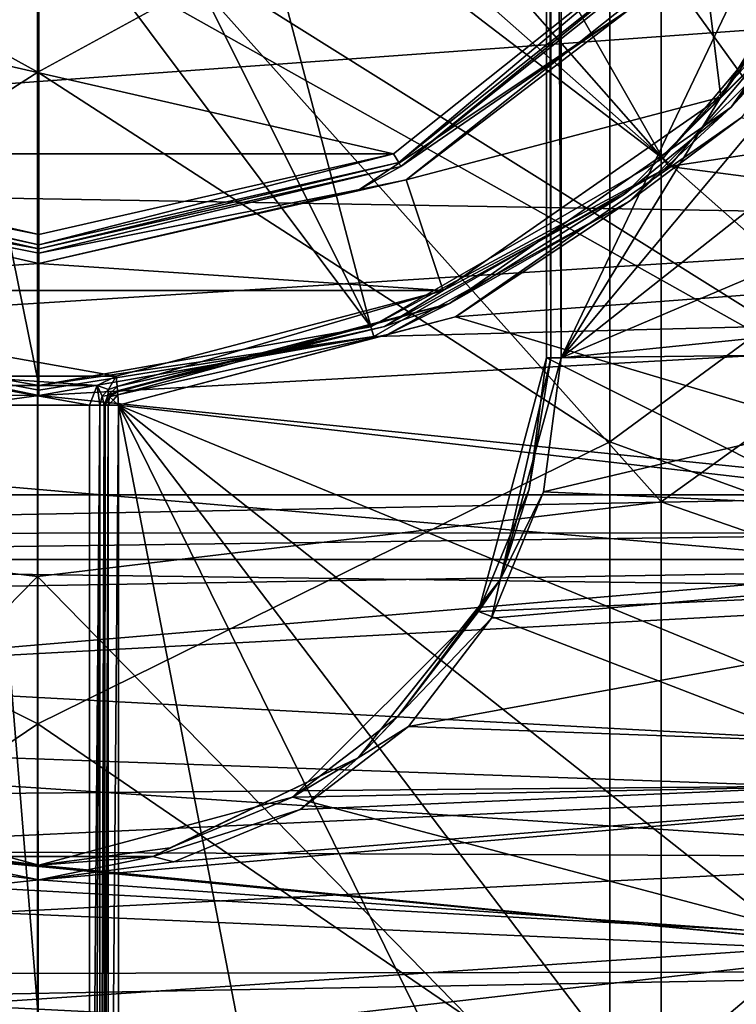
# Model space of a CAD drawing. Extents: x -252 to 252, y -10 to 1339.
# Tile 568 of 656: x -110.13 to -105.19, y 1246.54 to 1253.33. Entities that reach past the tile are written whole.
import ezdxf

# ---------------------------------------------------------------- set-up
doc = ezdxf.new("R2010")
doc.units = 0
doc.header["$LTSCALE"] = 52.148148
for name, color, linetype in [('172', 7, 'CONTINUOUS'), ('175', 7, 'CONTINUOUS'), ('1904', 7, 'CONTINUOUS'), ('1917', 7, 'CONTINUOUS'), ('1918', 7, 'CONTINUOUS'), ('2777', 7, 'CONTINUOUS'), ('2780', 7, 'CONTINUOUS'), ('2783', 7, 'CONTINUOUS'), ('3860', 7, 'CONTINUOUS'), ('3866', 7, 'CONTINUOUS'), ('3871', 7, 'CONTINUOUS'), ('3873', 7, 'CONTINUOUS'), ('3898', 7, 'CONTINUOUS'), ('3899', 7, 'CONTINUOUS'), ('570', 7, 'CONTINUOUS'), ('574', 7, 'CONTINUOUS'), ('589', 7, 'CONTINUOUS'), ('596', 7, 'CONTINUOUS'), ('597', 7, 'CONTINUOUS'), ('598', 7, 'CONTINUOUS'), ('600', 7, 'CONTINUOUS'), ('602', 7, 'CONTINUOUS'), ('642', 7, 'CONTINUOUS'), ('648', 7, 'CONTINUOUS'), ('655', 7, 'CONTINUOUS'), ('656', 7, 'CONTINUOUS'), ('657', 7, 'CONTINUOUS'), ('680', 7, 'CONTINUOUS'), ('681', 7, 'CONTINUOUS'), ('682', 7, 'CONTINUOUS'), ('751', 7, 'CONTINUOUS'), ('752', 7, 'CONTINUOUS'), ('753', 7, 'CONTINUOUS'), ('754', 7, 'CONTINUOUS')]:
    doc.layers.add(name, color=color, linetype=linetype)

msp = doc.modelspace()

# ---------------------------------------------------------------- linework, layer by layer
at = {"layer": '172', "color": 7, "linetype": 'CONTINUOUS'}
for points in [[(-101.537, 1257.4951, 16.524), (-105.7088, 1254.9942, 17.5665), (-101.537, 1253.0077, 16.3183), (-101.537, 1257.4951, 16.524)], [(-114.3079, 1250.0124, 17.0653), (-110.0084, 1254.8203, 17.9291), (-114.3079, 1254.9971, 17.5637), (-114.3079, 1250.0124, 17.0653)], [(-105.7088, 1250.0069, 17.0674), (-105.7088, 1254.9942, 17.5665), (-110.0084, 1254.8203, 17.9291), (-105.7088, 1250.0069, 17.0674)], [(-105.7088, 1254.9942, 17.5665), (-105.7088, 1250.0069, 17.0674), (-101.537, 1253.0077, 16.3183), (-105.7088, 1254.9942, 17.5665)], [(-110.0084, 1249.491, 17.3627), (-110.0084, 1254.8203, 17.9291), (-114.3079, 1250.0124, 17.0653), (-110.0084, 1249.491, 17.3627)], [(-110.0084, 1249.491, 17.3627), (-105.7088, 1250.0069, 17.0674), (-110.0084, 1254.8203, 17.9291), (-110.0084, 1249.491, 17.3627)], [(-101.537, 1253.0077, 16.3183), (-105.7088, 1250.0069, 17.0674), (-101.537, 1248.5579, 15.704), (-101.537, 1253.0077, 16.3183)], [(-114.3079, 1245.1021, 16.0732), (-110.0084, 1249.491, 17.3627), (-114.3079, 1250.0124, 17.0653), (-114.3079, 1245.1021, 16.0732)], [(-105.7088, 1245.094, 16.0742), (-105.7088, 1250.0069, 17.0674), (-110.0084, 1249.491, 17.3627), (-105.7088, 1245.094, 16.0742)], [(-105.7088, 1250.0069, 17.0674), (-105.7088, 1245.094, 16.0742), (-101.537, 1248.5579, 15.704), (-105.7088, 1250.0069, 17.0674)], [(-110.0084, 1244.2514, 16.2363), (-110.0084, 1249.491, 17.3627), (-114.3079, 1245.1021, 16.0732), (-110.0084, 1244.2514, 16.2363)], [(-110.0084, 1244.2514, 16.2363), (-105.7088, 1245.094, 16.0742), (-110.0084, 1249.491, 17.3627), (-110.0084, 1244.2514, 16.2363)], [(-101.537, 1248.5579, 15.704), (-105.7088, 1245.094, 16.0742), (-101.5381, 1244.1289, 14.6713), (-101.537, 1248.5579, 15.704)]]:
    msp.add_3dface(points, dxfattribs=at)
at = {"layer": '175', "color": 7, "linetype": 'CONTINUOUS'}
for points in [[(-110.0075, 1257.5, 17), (-110.0075, 1252.9684, 16.7927), (-113.9518, 1255.1493, 16.6164), (-110.0075, 1257.5, 17)], [(-110.0075, 1257.5, 17), (-106.0631, 1255.1233, 16.6176), (-110.0075, 1252.9684, 16.7927), (-110.0075, 1257.5, 17)], [(-102.2257, 1253.2456, 15.5184), (-106.0631, 1255.1233, 16.6176), (-102.2257, 1257.4985, 15.7059), (-102.2257, 1253.2456, 15.5184)], [(-113.9518, 1255.1493, 16.6164), (-110.0075, 1252.9684, 16.7927), (-113.9518, 1250.4451, 16.1652), (-113.9518, 1255.1493, 16.6164)], [(-106.0631, 1255.1233, 16.6176), (-106.0631, 1250.4186, 16.1638), (-110.0075, 1252.9684, 16.7927), (-106.0631, 1255.1233, 16.6176)], [(-106.0631, 1250.4186, 16.1638), (-106.0631, 1255.1233, 16.6176), (-102.2257, 1253.2456, 15.5184), (-106.0631, 1250.4186, 16.1638)], [(-102.2257, 1249.0257, 14.9575), (-106.0631, 1250.4186, 16.1638), (-102.2257, 1253.2456, 15.5184), (-102.2257, 1249.0257, 14.9575)], [(-110.0075, 1252.9684, 16.7927), (-110.0075, 1248.4747, 16.1727), (-113.9518, 1250.4451, 16.1652), (-110.0075, 1252.9684, 16.7927)], [(-110.0075, 1252.9684, 16.7927), (-106.0631, 1250.4186, 16.1638), (-110.0075, 1248.4747, 16.1727), (-110.0075, 1252.9684, 16.7927)], [(-113.9518, 1250.4451, 16.1652), (-110.0075, 1248.4747, 16.1727), (-113.9518, 1245.8058, 15.2658), (-113.9518, 1250.4451, 16.1652)], [(-106.0631, 1250.4186, 16.1638), (-106.0631, 1245.7789, 15.2618), (-110.0075, 1248.4747, 16.1727), (-106.0631, 1250.4186, 16.1638)], [(-106.0631, 1245.7789, 15.2618), (-106.0631, 1250.4186, 16.1638), (-102.2257, 1249.0257, 14.9575), (-106.0631, 1245.7789, 15.2618)], [(-102.2253, 1244.8463, 14.0206), (-106.0631, 1245.7789, 15.2618), (-102.2257, 1249.0257, 14.9575), (-102.2253, 1244.8463, 14.0206)], [(-110.0075, 1248.4747, 16.1727), (-110.008, 1244.0571, 15.1452), (-113.9518, 1245.8058, 15.2658), (-110.0075, 1248.4747, 16.1727)], [(-110.008, 1244.0571, 15.1452), (-110.0075, 1248.4747, 16.1727), (-110, 1244.0573, 15.1453), (-110.008, 1244.0571, 15.1452)], [(-110.0075, 1248.4747, 16.1727), (-106.0631, 1245.7789, 15.2618), (-110, 1244.0573, 15.1453), (-110.0075, 1248.4747, 16.1727)]]:
    msp.add_3dface(points, dxfattribs=at)
at = {"layer": '1904', "color": 7, "linetype": 'CONTINUOUS'}
for points in [[(-106.4, 1251, -64.5), (-100.2346, 1263.9247, -64.5), (-106.4, 1264, -64.5), (-106.4, 1251, -64.5)], [(-99.7425, 1261.8805, -64.5), (-100.2346, 1263.9247, -64.5), (-106.4, 1251, -64.5), (-99.7425, 1261.8805, -64.5)], [(-99.3798, 1259.4086, -64.5), (-99.7425, 1261.8805, -64.5), (-106.4, 1251, -64.5), (-99.3798, 1259.4086, -64.5)], [(-99.2507, 1256.6441, -64.5), (-99.3798, 1259.4086, -64.5), (-106.4, 1251, -64.5), (-99.2507, 1256.6441, -64.5)], [(-99.3909, 1253.9802, -64.5), (-99.2507, 1256.6441, -64.5), (-106.4, 1251, -64.5), (-99.3909, 1253.9802, -64.5)], [(-99.7312, 1251.6772, -64.5), (-99.3909, 1253.9802, -64.5), (-106.4, 1251, -64.5), (-99.7312, 1251.6772, -64.5)], [(-99.7312, 1251.6772, -64.5), (-106.4, 1251, -64.5), (-106.5212, 1250.0743, -64.5), (-99.7312, 1251.6772, -64.5)], [(-100.1749, 1249.7864, -64.5), (-99.7312, 1251.6772, -64.5), (-106.5212, 1250.0743, -64.5), (-100.1749, 1249.7864, -64.5)], [(-106.8803, 1249.2037, -64.5), (-100.1749, 1249.7864, -64.5), (-106.5212, 1250.0743, -64.5), (-106.8803, 1249.2037, -64.5)], [(-107.4524, 1248.4567, -64.5), (-100.1749, 1249.7864, -64.5), (-106.8803, 1249.2037, -64.5), (-107.4524, 1248.4567, -64.5)], [(-100.6752, 1248.21, -64.5), (-100.1749, 1249.7864, -64.5), (-107.4524, 1248.4567, -64.5), (-100.6752, 1248.21, -64.5)], [(-108.1988, 1247.8832, -64.5), (-100.6752, 1248.21, -64.5), (-107.4524, 1248.4567, -64.5), (-108.1988, 1247.8832, -64.5)], [(-110.0001, 1247.4, -64.5), (-100.6752, 1248.21, -64.5), (-109.068, 1247.5228, -64.5), (-110.0001, 1247.4, -64.5)], [(-101.2499, 1246.7752, -64.5), (-100.6752, 1248.21, -64.5), (-110.0001, 1247.4, -64.5), (-101.2499, 1246.7752, -64.5)], [(-109.068, 1247.5228, -64.5), (-100.6752, 1248.21, -64.5), (-108.1988, 1247.8832, -64.5), (-109.068, 1247.5228, -64.5)], [(-110.9322, 1247.5229, -64.5), (-118.6059, 1246.4587, -64.5), (-110.0001, 1247.4, -64.5), (-110.9322, 1247.5229, -64.5)], [(-118.6059, 1246.4587, -64.5), (-101.2499, 1246.7752, -64.5), (-110.0001, 1247.4, -64.5), (-118.6059, 1246.4587, -64.5)], [(-101.9178, 1245.4226, -64.5), (-101.2499, 1246.7752, -64.5), (-118.6059, 1246.4587, -64.5), (-101.9178, 1245.4226, -64.5)]]:
    msp.add_3dface(points, dxfattribs=at)
at = {"layer": '1917', "color": 7, "linetype": 'CONTINUOUS'}
for points in [[(-106.5, 1264, -64.6), (-106.5, 1264, -68.3), (-106.5, 1251, -68.3), (-106.5, 1264, -64.6)], [(-106.5, 1251, -64.6), (-106.5, 1264, -64.6), (-106.5, 1251, -68.3), (-106.5, 1251, -64.6)]]:
    msp.add_3dface(points, dxfattribs=at)
at = {"layer": '1918', "color": 7, "linetype": 'CONTINUOUS'}
for points in [[(-106.5, 1251, -64.6), (-106.5, 1251, -68.3), (-106.9688, 1249.2505, -68.3), (-106.5, 1251, -64.6)], [(-106.6193, 1250.0941, -64.6), (-106.5, 1251, -64.6), (-106.9688, 1249.2505, -68.3), (-106.6193, 1250.0941, -64.6)], [(-106.9689, 1249.25, -64.6), (-106.6193, 1250.0941, -64.6), (-106.9688, 1249.2505, -68.3), (-106.9689, 1249.25, -64.6)], [(-108.2505, 1247.9688, -68.3), (-106.9689, 1249.25, -64.6), (-106.9688, 1249.2505, -68.3), (-108.2505, 1247.9688, -68.3)], [(-107.5251, 1248.5251, -64.6), (-106.9689, 1249.25, -64.6), (-108.2505, 1247.9688, -68.3), (-107.5251, 1248.5251, -64.6)], [(-108.25, 1247.9689, -64.6), (-107.5251, 1248.5251, -64.6), (-108.2505, 1247.9688, -68.3), (-108.25, 1247.9689, -64.6)], [(-110.9059, 1247.6193, -64.6), (-110, 1247.5, -64.6), (-111.7495, 1247.9688, -68.3), (-110.9059, 1247.6193, -64.6)], [(-111.7495, 1247.9688, -68.3), (-110, 1247.5, -64.6), (-110, 1247.5, -68.3), (-111.7495, 1247.9688, -68.3)], [(-109.0941, 1247.6193, -64.6), (-108.25, 1247.9689, -64.6), (-110, 1247.5, -68.3), (-109.0941, 1247.6193, -64.6)], [(-110, 1247.5, -68.3), (-108.25, 1247.9689, -64.6), (-108.2505, 1247.9688, -68.3), (-110, 1247.5, -68.3)], [(-110, 1247.5, -64.6), (-109.0941, 1247.6193, -64.6), (-110, 1247.5, -68.3), (-110, 1247.5, -64.6)]]:
    msp.add_3dface(points, dxfattribs=at)
at = {"layer": '2777', "color": 7, "linetype": 'CONTINUOUS'}
for points in [[(-106.5, 1264, -64.6), (-106.4707, 1251, -64.5293), (-106.4707, 1264, -64.5293), (-106.5, 1264, -64.6)], [(-106.5, 1264, -64.6), (-106.5, 1251, -64.6), (-106.4707, 1251, -64.5293), (-106.5, 1264, -64.6)], [(-106.4707, 1251, -64.5293), (-106.4, 1251, -64.5), (-106.4707, 1264, -64.5293), (-106.4707, 1251, -64.5293)], [(-106.4, 1251, -64.5), (-106.4, 1264, -64.5), (-106.4707, 1264, -64.5293), (-106.4, 1251, -64.5)]]:
    msp.add_3dface(points, dxfattribs=at)
at = {"layer": '2780', "color": 7, "linetype": 'CONTINUOUS'}
for points in [[(-106.5212, 1250.0743, -64.5), (-106.4, 1251, -64.5), (-106.8202, 1249.4687, -64.5293), (-106.5212, 1250.0743, -64.5)], [(-106.6193, 1250.0941, -64.6), (-106.8202, 1249.4687, -64.5293), (-106.4707, 1251, -64.5293), (-106.6193, 1250.0941, -64.6)], [(-106.8202, 1249.4687, -64.5293), (-106.4, 1251, -64.5), (-106.4707, 1251, -64.5293), (-106.8202, 1249.4687, -64.5293)], [(-106.5, 1251, -64.6), (-106.6193, 1250.0941, -64.6), (-106.4707, 1251, -64.5293), (-106.5, 1251, -64.6)], [(-106.6193, 1250.0941, -64.6), (-106.9689, 1249.25, -64.6), (-106.8202, 1249.4687, -64.5293), (-106.6193, 1250.0941, -64.6)], [(-106.8803, 1249.2037, -64.5), (-106.5212, 1250.0743, -64.5), (-106.8202, 1249.4687, -64.5293), (-106.8803, 1249.2037, -64.5)], [(-107.7995, 1248.2407, -64.5293), (-106.8803, 1249.2037, -64.5), (-106.8202, 1249.4687, -64.5293), (-107.7995, 1248.2407, -64.5293)], [(-107.5251, 1248.5251, -64.6), (-107.7995, 1248.2407, -64.5293), (-106.8202, 1249.4687, -64.5293), (-107.5251, 1248.5251, -64.6)], [(-106.9689, 1249.25, -64.6), (-107.5251, 1248.5251, -64.6), (-106.8202, 1249.4687, -64.5293), (-106.9689, 1249.25, -64.6)], [(-107.4524, 1248.4567, -64.5), (-106.8803, 1249.2037, -64.5), (-107.7995, 1248.2407, -64.5293), (-107.4524, 1248.4567, -64.5)], [(-107.5251, 1248.5251, -64.6), (-108.25, 1247.9689, -64.6), (-107.7995, 1248.2407, -64.5293), (-107.5251, 1248.5251, -64.6)], [(-108.1988, 1247.8832, -64.5), (-107.4524, 1248.4567, -64.5), (-107.7995, 1248.2407, -64.5293), (-108.1988, 1247.8832, -64.5)], [(-109.2147, 1247.5592, -64.5293), (-108.1988, 1247.8832, -64.5), (-107.7995, 1248.2407, -64.5293), (-109.2147, 1247.5592, -64.5293)], [(-109.0941, 1247.6193, -64.6), (-109.2147, 1247.5592, -64.5293), (-107.7995, 1248.2407, -64.5293), (-109.0941, 1247.6193, -64.6)], [(-108.25, 1247.9689, -64.6), (-109.0941, 1247.6193, -64.6), (-107.7995, 1248.2407, -64.5293), (-108.25, 1247.9689, -64.6)], [(-109.068, 1247.5228, -64.5), (-108.1988, 1247.8832, -64.5), (-109.2147, 1247.5592, -64.5293), (-109.068, 1247.5228, -64.5)], [(-110, 1247.5, -64.6), (-110.9059, 1247.6193, -64.6), (-110.7853, 1247.5592, -64.5293), (-110, 1247.5, -64.6)], [(-109.0941, 1247.6193, -64.6), (-110, 1247.5, -64.6), (-109.2147, 1247.5592, -64.5293), (-109.0941, 1247.6193, -64.6)], [(-110.9322, 1247.5229, -64.5), (-110.0001, 1247.4, -64.5), (-110.7853, 1247.5592, -64.5293), (-110.9322, 1247.5229, -64.5)], [(-110, 1247.5, -64.6), (-110.7853, 1247.5592, -64.5293), (-109.2147, 1247.5592, -64.5293), (-110, 1247.5, -64.6)], [(-110.7853, 1247.5592, -64.5293), (-110.0001, 1247.4, -64.5), (-109.2147, 1247.5592, -64.5293), (-110.7853, 1247.5592, -64.5293)], [(-110.0001, 1247.4, -64.5), (-109.068, 1247.5228, -64.5), (-109.2147, 1247.5592, -64.5293), (-110.0001, 1247.4, -64.5)]]:
    msp.add_3dface(points, dxfattribs=at)
at = {"layer": '2783', "color": 7, "linetype": 'CONTINUOUS'}
for points in [[(-106.5, 1251, -68.3), (-106.5, 1264, -68.3), (-102.8421, 1251.0399, -68.3), (-106.5, 1251, -68.3)], [(-102.8421, 1251.0399, -68.3), (-106.5, 1264, -68.3), (-102.4187, 1252.992, -68.3), (-102.8421, 1251.0399, -68.3)], [(-102.4187, 1252.992, -68.3), (-106.5, 1264, -68.3), (-102.1219, 1255.3588, -68.3), (-102.4187, 1252.992, -68.3)], [(-103.3391, 1249.4108, -68.3), (-106.5, 1251, -68.3), (-102.8421, 1251.0399, -68.3), (-103.3391, 1249.4108, -68.3)], [(-106.9688, 1249.2505, -68.3), (-106.5, 1251, -68.3), (-103.3391, 1249.4108, -68.3), (-106.9688, 1249.2505, -68.3)], [(-103.874, 1248.0574, -68.3), (-106.9688, 1249.2505, -68.3), (-103.3391, 1249.4108, -68.3), (-103.874, 1248.0574, -68.3)], [(-108.2505, 1247.9688, -68.3), (-106.9688, 1249.2505, -68.3), (-103.874, 1248.0574, -68.3), (-108.2505, 1247.9688, -68.3)], [(-111.7495, 1247.9688, -68.3), (-110, 1247.5, -68.3), (-116.1371, 1248.0825, -68.3), (-111.7495, 1247.9688, -68.3)], [(-116.1371, 1248.0825, -68.3), (-110, 1247.5, -68.3), (-104.4132, 1246.9529, -68.3), (-116.1371, 1248.0825, -68.3)], [(-115.1685, 1246.2281, -68.3), (-116.1371, 1248.0825, -68.3), (-104.4132, 1246.9529, -68.3), (-115.1685, 1246.2281, -68.3)], [(-104.4132, 1246.9529, -68.3), (-108.2505, 1247.9688, -68.3), (-103.874, 1248.0574, -68.3), (-104.4132, 1246.9529, -68.3)], [(-110, 1247.5, -68.3), (-108.2505, 1247.9688, -68.3), (-104.4132, 1246.9529, -68.3), (-110, 1247.5, -68.3)], [(-104.9376, 1246.0595, -68.3), (-115.1685, 1246.2281, -68.3), (-104.4132, 1246.9529, -68.3), (-104.9376, 1246.0595, -68.3)]]:
    msp.add_3dface(points, dxfattribs=at)
at = {"layer": '3860', "color": 7, "linetype": 'CONTINUOUS'}
for points in [[(-105.6558, 1252.3189, 13.5), (-98.0546, 1253.4674, 13.5), (-104.1453, 1254.118, 13.5), (-105.6558, 1252.3189, 13.5)], [(-98.4607, 1251.3828, 13.5), (-98.0546, 1253.4674, 13.5), (-105.6558, 1252.3189, 13.5), (-98.4607, 1251.3828, 13.5)], [(-107.6901, 1251.1454, 13.5), (-98.4607, 1251.3828, 13.5), (-105.6558, 1252.3189, 13.5), (-107.6901, 1251.1454, 13.5)], [(-98.9558, 1249.6128, 13.5), (-98.4607, 1251.3828, 13.5), (-110, 1250.7386, 13.5), (-98.9558, 1249.6128, 13.5)], [(-110, 1250.7386, 13.5), (-98.4607, 1251.3828, 13.5), (-107.6901, 1251.1454, 13.5), (-110, 1250.7386, 13.5)], [(-121.3828, 1250.7631, 13.5), (-110, 1250.7386, 13.5), (-112.3098, 1251.1454, 13.5), (-121.3828, 1250.7631, 13.5)], [(-121.3828, 1250.7631, 13.5), (-120.922, 1249.2442, 13.5), (-110, 1250.7386, 13.5), (-121.3828, 1250.7631, 13.5)], [(-120.922, 1249.2442, 13.5), (-98.9558, 1249.6128, 13.5), (-110, 1250.7386, 13.5), (-120.922, 1249.2442, 13.5)], [(-98.9558, 1249.6128, 13.5), (-120.922, 1249.2442, 13.5), (-99.5072, 1248.0908, 13.5), (-98.9558, 1249.6128, 13.5)], [(-120.922, 1249.2442, 13.5), (-120.4162, 1247.9039, 13.5), (-99.5072, 1248.0908, 13.5), (-120.922, 1249.2442, 13.5)], [(-99.5072, 1248.0908, 13.5), (-120.4162, 1247.9039, 13.5), (-100.095, 1246.7707, 13.5), (-99.5072, 1248.0908, 13.5)], [(-120.4162, 1247.9039, 13.5), (-119.8886, 1246.7371, 13.5), (-100.095, 1246.7707, 13.5), (-120.4162, 1247.9039, 13.5)], [(-119.8886, 1246.7371, 13.5), (-118.8269, 1244.8539, 13.5), (-100.095, 1246.7707, 13.5), (-119.8886, 1246.7371, 13.5)], [(-100.095, 1246.7707, 13.5), (-118.8269, 1244.8539, 13.5), (-101.2829, 1244.6858, 13.5), (-100.095, 1246.7707, 13.5)]]:
    msp.add_3dface(points, dxfattribs=at)
at = {"layer": '3866', "color": 7, "linetype": 'CONTINUOUS'}
for points in [[(-119.0258, 1252.2524, 8), (-119.3635, 1253.9269, 8), (-100.6946, 1253.5797, 8), (-119.0258, 1252.2524, 8)], [(-101.0526, 1251.9426, 8), (-119.0258, 1252.2524, 8), (-100.6946, 1253.5797, 8), (-101.0526, 1251.9426, 8)], [(-118.623, 1250.8321, 8), (-119.0258, 1252.2524, 8), (-101.0526, 1251.9426, 8), (-118.623, 1250.8321, 8)], [(-101.9096, 1249.3977, 8), (-118.623, 1250.8321, 8), (-101.0526, 1251.9426, 8), (-101.9096, 1249.3977, 8)], [(-118.1789, 1249.6121, 8), (-118.623, 1250.8321, 8), (-101.9096, 1249.3977, 8), (-118.1789, 1249.6121, 8)], [(-117.7033, 1248.5444, 8), (-118.1789, 1249.6121, 8), (-101.9096, 1249.3977, 8), (-117.7033, 1248.5444, 8)], [(-102.8239, 1247.5552, 8), (-117.7033, 1248.5444, 8), (-101.9096, 1249.3977, 8), (-102.8239, 1247.5552, 8)], [(-117.2144, 1247.6215, 8), (-117.7033, 1248.5444, 8), (-102.8239, 1247.5552, 8), (-117.2144, 1247.6215, 8)], [(-116.736, 1246.8469, 8), (-117.2144, 1247.6215, 8), (-102.8239, 1247.5552, 8), (-116.736, 1246.8469, 8)], [(-103.7299, 1246.1889, 8), (-116.736, 1246.8469, 8), (-102.8239, 1247.5552, 8), (-103.7299, 1246.1889, 8)], [(-116.2851, 1246.2089, 8), (-116.736, 1246.8469, 8), (-103.7299, 1246.1889, 8), (-116.2851, 1246.2089, 8)]]:
    msp.add_3dface(points, dxfattribs=at)
at = {"layer": '3871', "color": 7, "linetype": 'CONTINUOUS'}
for points in [[(-107.9866, 1254.9752, 10.0093), (-105.6993, 1252.3746, 13.4707), (-107.4752, 1255.4866, 10.0093), (-107.9866, 1254.9752, 10.0093)], [(-105.6993, 1252.3746, 13.4707), (-104.2057, 1254.1546, 13.4707), (-107.4752, 1255.4866, 10.0093), (-105.6993, 1252.3746, 13.4707)], [(-108.5989, 1254.5905, 10.0093), (-105.6993, 1252.3746, 13.4707), (-107.9866, 1254.9752, 10.0093), (-108.5989, 1254.5905, 10.0093)], [(-109.2814, 1254.3517, 10.0093), (-107.7116, 1251.2128, 13.4707), (-108.5989, 1254.5905, 10.0093), (-109.2814, 1254.3517, 10.0093)], [(-107.7116, 1251.2128, 13.4707), (-105.6993, 1252.3746, 13.4707), (-108.5989, 1254.5905, 10.0093), (-107.7116, 1251.2128, 13.4707)], [(-110, 1254.2707, 10.0093), (-107.7116, 1251.2128, 13.4707), (-109.2814, 1254.3517, 10.0093), (-110, 1254.2707, 10.0093)], [(-110, 1250.8093, 13.4707), (-107.7116, 1251.2128, 13.4707), (-110, 1254.2707, 10.0093), (-110, 1250.8093, 13.4707)]]:
    msp.add_3dface(points, dxfattribs=at)
at = {"layer": '3873', "color": 7, "linetype": 'CONTINUOUS'}
for points in [[(-112.2884, 1251.2128, 13.4707), (-110, 1250.8093, 13.4707), (-110.7186, 1254.3517, 10.0093), (-112.2884, 1251.2128, 13.4707)], [(-110, 1250.8093, 13.4707), (-110, 1254.2707, 10.0093), (-110.7186, 1254.3517, 10.0093), (-110, 1250.8093, 13.4707)]]:
    msp.add_3dface(points, dxfattribs=at)
at = {"layer": '3898', "color": 7, "linetype": 'CONTINUOUS'}
for points in [[(-104.1453, 1254.118, 13.5), (-104.2057, 1254.1546, 13.4707), (-105.6993, 1252.3746, 13.4707), (-104.1453, 1254.118, 13.5)], [(-105.6558, 1252.3189, 13.5), (-104.1453, 1254.118, 13.5), (-105.6993, 1252.3746, 13.4707), (-105.6558, 1252.3189, 13.5)], [(-105.6558, 1252.3189, 13.5), (-105.6993, 1252.3746, 13.4707), (-107.7116, 1251.2128, 13.4707), (-105.6558, 1252.3189, 13.5)], [(-107.6901, 1251.1454, 13.5), (-105.6558, 1252.3189, 13.5), (-107.7116, 1251.2128, 13.4707), (-107.6901, 1251.1454, 13.5)], [(-107.6901, 1251.1454, 13.5), (-107.7116, 1251.2128, 13.4707), (-110, 1250.8093, 13.4707), (-107.6901, 1251.1454, 13.5)], [(-110, 1250.7386, 13.5), (-107.6901, 1251.1454, 13.5), (-110, 1250.7768, 13.4924), (-110, 1250.7386, 13.5)], [(-107.6901, 1251.1454, 13.5), (-110, 1250.8093, 13.4707), (-110, 1250.7768, 13.4924), (-107.6901, 1251.1454, 13.5)]]:
    msp.add_3dface(points, dxfattribs=at)
at = {"layer": '3899', "color": 7, "linetype": 'CONTINUOUS'}
for points in [[(-112.3098, 1251.1454, 13.5), (-110, 1250.7386, 13.5), (-112.2884, 1251.2128, 13.4707), (-112.3098, 1251.1454, 13.5)], [(-110, 1250.8093, 13.4707), (-112.2884, 1251.2128, 13.4707), (-110, 1250.7768, 13.4924), (-110, 1250.8093, 13.4707)], [(-112.2884, 1251.2128, 13.4707), (-110, 1250.7386, 13.5), (-110, 1250.7768, 13.4924), (-112.2884, 1251.2128, 13.4707)]]:
    msp.add_3dface(points, dxfattribs=at)
at = {"layer": '570', "color": 7, "linetype": 'CONTINUOUS'}
for points in [[(-103.0674, 1250.0549, 0.5), (-103.0674, 1264.9451, 0.5), (-107.3163, 1259.0513, 0.5), (-103.0674, 1250.0549, 0.5)], [(-106.9, 1257.4999, 0.5), (-103.0674, 1250.0549, 0.5), (-107.3163, 1259.0513, 0.5), (-106.9, 1257.4999, 0.5)], [(-107.3164, 1255.9485, 0.5), (-103.0674, 1250.0549, 0.5), (-106.9, 1257.4999, 0.5), (-107.3164, 1255.9485, 0.5)], [(-108.4541, 1254.8131, 0.5), (-103.0674, 1250.0549, 0.5), (-107.3164, 1255.9485, 0.5), (-108.4541, 1254.8131, 0.5)], [(-116.9326, 1250.0549, 0.5), (-103.0674, 1250.0549, 0.5), (-111.5461, 1254.8132, 0.5), (-116.9326, 1250.0549, 0.5)], [(-111.5461, 1254.8132, 0.5), (-103.0674, 1250.0549, 0.5), (-110, 1254.4, 0.5), (-111.5461, 1254.8132, 0.5)], [(-110, 1254.4, 0.5), (-103.0674, 1250.0549, 0.5), (-108.4541, 1254.8131, 0.5), (-110, 1254.4, 0.5)]]:
    msp.add_3dface(points, dxfattribs=at)
at = {"layer": '574', "color": 7, "linetype": 'CONTINUOUS'}
for points in [[(-112.4459, 1252.407, -11), (-114.4152, 1253.9749, -11), (-107.554, 1252.407, -11), (-112.4459, 1252.407, -11)], [(-107.554, 1252.407, -11), (-114.4152, 1253.9749, -11), (-105.5848, 1253.9749, -11), (-107.554, 1252.407, -11)], [(-105.1568, 1252.6558, -11), (-101.7896, 1251.6814, -11), (-107.1279, 1251.2812, -11), (-105.1568, 1252.6558, -11)], [(-110, 1251.85, -11), (-112.4459, 1252.407, -11), (-107.554, 1252.407, -11), (-110, 1251.85, -11)], [(-101.7896, 1251.6814, -11), (-102.3219, 1249.847, -11), (-107.1279, 1251.2812, -11), (-101.7896, 1251.6814, -11)], [(-107.1279, 1251.2812, -11), (-102.3219, 1249.847, -11), (-109.45, 1250.6721, -11), (-107.1279, 1251.2812, -11)], [(-106.0615, 1243.7797, -11), (-107.8863, 1242.5734, -11), (-109.45, 1250.6721, -11), (-106.0615, 1243.7797, -11)], [(-107.8863, 1242.5734, -11), (-109.45, 1242.1313, -11), (-109.45, 1250.6721, -11), (-107.8863, 1242.5734, -11)], [(-102.3219, 1249.847, -11), (-103.0456, 1248.0329, -11), (-109.45, 1250.6721, -11), (-102.3219, 1249.847, -11)], [(-103.0456, 1248.0329, -11), (-103.9619, 1246.327, -11), (-109.45, 1250.6721, -11), (-103.0456, 1248.0329, -11)], [(-103.9619, 1246.327, -11), (-105.0254, 1244.8508, -11), (-109.45, 1250.6721, -11), (-103.9619, 1246.327, -11)], [(-105.0254, 1244.8508, -11), (-106.0615, 1243.7797, -11), (-109.45, 1250.6721, -11), (-105.0254, 1244.8508, -11)]]:
    msp.add_3dface(points, dxfattribs=at)
at = {"layer": '589', "color": 7, "linetype": 'CONTINUOUS'}
for points in [[(-116.9326, 1249.6075, 0.2232), (-116.5351, 1248.4648, -1.8406), (-103.0674, 1249.6075, 0.2232), (-116.9326, 1249.6075, 0.2232)], [(-103.0674, 1249.6075, 0.2232), (-116.5351, 1248.4648, -1.8406), (-103.6487, 1248.0054, -2.5666), (-103.0674, 1249.6075, 0.2232)], [(-116.5351, 1248.4648, -1.8406), (-116.0979, 1247.4273, -3.4143), (-103.6487, 1248.0054, -2.5666), (-116.5351, 1248.4648, -1.8406)], [(-103.6487, 1248.0054, -2.5666), (-116.0979, 1247.4273, -3.4143), (-104.1563, 1246.9017, -4.1302), (-103.6487, 1248.0054, -2.5666)], [(-116.0979, 1247.4273, -3.4143), (-115.1213, 1245.6425, -5.6696), (-104.1563, 1246.9017, -4.1302), (-116.0979, 1247.4273, -3.4143)], [(-104.1563, 1246.9017, -4.1302), (-115.1213, 1245.6425, -5.6696), (-104.8786, 1245.6425, -5.6696), (-104.1563, 1246.9017, -4.1302)]]:
    msp.add_3dface(points, dxfattribs=at)
at = {"layer": '596', "color": 7, "linetype": 'CONTINUOUS'}
for points in [[(-103.9633, 1254.7106, -15), (-105.2982, 1252.7973, -15), (-105.4281, 1253.8506, -15), (-103.9633, 1254.7106, -15)], [(-105.4281, 1253.8506, -15), (-105.2982, 1252.7973, -15), (-107.4666, 1252.2271, -15), (-105.4281, 1253.8506, -15)], [(-105.2982, 1252.7973, -15), (-107.2118, 1251.4628, -15), (-107.4666, 1252.2271, -15), (-105.2982, 1252.7973, -15)], [(-110, 1251.65, -15), (-112.7882, 1251.4627, -15), (-112.5333, 1252.2271, -15), (-110, 1251.65, -15)], [(-107.4666, 1252.2271, -15), (-107.2118, 1251.4628, -15), (-110, 1251.65, -15), (-107.4666, 1252.2271, -15)], [(-107.2118, 1251.4628, -15), (-112.7882, 1251.4627, -15), (-110, 1251.65, -15), (-107.2118, 1251.4628, -15)], [(-109.4661, 1250.8715, -15), (-112.7882, 1251.4627, -15), (-107.2118, 1251.4628, -15), (-109.4661, 1250.8715, -15)], [(-110.5339, 1250.8715, -15), (-112.7882, 1251.4627, -15), (-109.4661, 1250.8715, -15), (-110.5339, 1250.8715, -15)], [(-109.5971, 1250.8076, -15), (-110.5339, 1250.8715, -15), (-109.4661, 1250.8715, -15), (-109.5971, 1250.8076, -15)], [(-110.4032, 1250.808, -15), (-110.5339, 1250.8715, -15), (-109.5971, 1250.8076, -15), (-110.4032, 1250.808, -15)], [(-109.65, 1250.6721, -15), (-110.4032, 1250.808, -15), (-109.5971, 1250.8076, -15), (-109.65, 1250.6721, -15)], [(-110.35, 1250.6721, -15), (-110.4032, 1250.808, -15), (-109.65, 1250.6721, -15), (-110.35, 1250.6721, -15)], [(-110.35, 1242.1126, -15), (-110.35, 1250.6721, -15), (-109.65, 1242.1126, -15), (-110.35, 1242.1126, -15)], [(-109.65, 1242.1126, -15), (-110.35, 1250.6721, -15), (-109.65, 1250.6721, -15), (-109.65, 1242.1126, -15)]]:
    msp.add_3dface(points, dxfattribs=at)
at = {"layer": '597', "color": 7, "linetype": 'CONTINUOUS'}
for points in [[(-105.5045, 1253.9149, -14.9), (-107.5052, 1252.3194, -14.9), (-105.5045, 1253.9149, -11.1), (-105.5045, 1253.9149, -14.9)], [(-105.5045, 1253.9149, -11.1), (-107.5052, 1252.3194, -14.9), (-107.5052, 1252.3194, -11.1), (-105.5045, 1253.9149, -11.1)], [(-107.5052, 1252.3194, -11.1), (-110, 1251.75, -14.9), (-110, 1251.75, -11.1), (-107.5052, 1252.3194, -11.1)], [(-107.5052, 1252.3194, -14.9), (-110, 1251.75, -14.9), (-107.5052, 1252.3194, -11.1), (-107.5052, 1252.3194, -14.9)]]:
    msp.add_3dface(points, dxfattribs=at)
at = {"layer": '598', "color": 7, "linetype": 'CONTINUOUS'}
for points in [[(-110, 1251.75, -11.1), (-110, 1251.75, -14.9), (-112.4948, 1252.3194, -14.9), (-110, 1251.75, -11.1)], [(-110, 1251.75, -11.1), (-112.4948, 1252.3194, -14.9), (-112.4948, 1252.3194, -11.1), (-110, 1251.75, -11.1)]]:
    msp.add_3dface(points, dxfattribs=at)
at = {"layer": '600', "color": 7, "linetype": 'CONTINUOUS'}
for points in [[(-105.227, 1252.727, -14.9), (-103.8726, 1254.6684, -14.9), (-105.227, 1252.727, -11.1), (-105.227, 1252.727, -14.9)], [(-105.227, 1252.727, -11.1), (-103.8726, 1254.6684, -14.9), (-103.8726, 1254.6684, -11.1), (-105.227, 1252.727, -11.1)], [(-107.1684, 1251.3726, -14.9), (-105.227, 1252.727, -14.9), (-107.1684, 1251.3726, -11.1), (-107.1684, 1251.3726, -14.9)], [(-107.1684, 1251.3726, -11.1), (-105.227, 1252.727, -14.9), (-105.227, 1252.727, -11.1), (-107.1684, 1251.3726, -11.1)], [(-109.458, 1250.7718, -11.1), (-107.1684, 1251.3726, -14.9), (-107.1684, 1251.3726, -11.1), (-109.458, 1250.7718, -11.1)], [(-109.458, 1250.7718, -14.9), (-107.1684, 1251.3726, -14.9), (-109.458, 1250.7718, -11.1), (-109.458, 1250.7718, -14.9)]]:
    msp.add_3dface(points, dxfattribs=at)
at = {"layer": '602', "color": 7, "linetype": 'CONTINUOUS'}
for points in [[(-103.0674, 1250.0549, 0.5), (-116.9326, 1249.7885, 0.4231), (-103.0674, 1249.7919, 0.4252), (-103.0674, 1250.0549, 0.5)], [(-103.0674, 1250.0549, 0.5), (-116.9326, 1250.0549, 0.5), (-116.9326, 1249.7885, 0.4231), (-103.0674, 1250.0549, 0.5)], [(-116.9326, 1249.7885, 0.4231), (-116.9326, 1249.6075, 0.2232), (-103.0674, 1249.7919, 0.4252), (-116.9326, 1249.7885, 0.4231)], [(-116.9326, 1249.6075, 0.2232), (-103.0674, 1249.6075, 0.2232), (-103.0674, 1249.7919, 0.4252), (-116.9326, 1249.6075, 0.2232)]]:
    msp.add_3dface(points, dxfattribs=at)
at = {"layer": '642', "color": 7, "linetype": 'CONTINUOUS'}
for points in [[(-109.55, 1250.6721, -11.1), (-109.55, 1242.1313, -11.1), (-109.55, 1250.6721, -14.9), (-109.55, 1250.6721, -11.1)], [(-109.55, 1242.1313, -11.1), (-109.55, 1242.1313, -14.9), (-109.55, 1250.6721, -14.9), (-109.55, 1242.1313, -11.1)]]:
    msp.add_3dface(points, dxfattribs=at)
at = {"layer": '648', "color": 7, "linetype": 'CONTINUOUS'}
for points in [[(-109.458, 1250.7718, -14.9), (-109.458, 1250.7718, -11.1), (-109.5235, 1250.7399, -11.1), (-109.458, 1250.7718, -14.9)], [(-109.5235, 1250.7399, -14.9), (-109.458, 1250.7718, -14.9), (-109.5235, 1250.7399, -11.1), (-109.5235, 1250.7399, -14.9)], [(-109.55, 1250.6721, -11.1), (-109.55, 1250.6721, -14.9), (-109.5235, 1250.7399, -14.9), (-109.55, 1250.6721, -11.1)], [(-109.55, 1250.6721, -11.1), (-109.5235, 1250.7399, -14.9), (-109.5235, 1250.7399, -11.1), (-109.55, 1250.6721, -11.1)]]:
    msp.add_3dface(points, dxfattribs=at)
at = {"layer": '655', "color": 7, "linetype": 'CONTINUOUS'}
for points in [[(-109.6175, 1242.1178, -14.9946), (-109.65, 1242.1126, -15), (-109.5793, 1250.6721, -14.9707), (-109.6175, 1242.1178, -14.9946)], [(-109.65, 1242.1126, -15), (-109.65, 1250.6721, -15), (-109.5793, 1250.6721, -14.9707), (-109.65, 1242.1126, -15)], [(-109.5764, 1242.1255, -14.9677), (-109.6175, 1242.1178, -14.9946), (-109.5793, 1250.6721, -14.9707), (-109.5764, 1242.1255, -14.9677)], [(-109.55, 1250.6721, -14.9), (-109.5764, 1242.1255, -14.9677), (-109.5793, 1250.6721, -14.9707), (-109.55, 1250.6721, -14.9)], [(-109.55, 1250.6721, -14.9), (-109.55, 1242.1313, -14.9), (-109.5764, 1242.1255, -14.9677), (-109.55, 1250.6721, -14.9)]]:
    msp.add_3dface(points, dxfattribs=at)
at = {"layer": '656', "color": 7, "linetype": 'CONTINUOUS'}
for points in [[(-109.5971, 1250.8076, -15), (-109.4661, 1250.8715, -15), (-109.5205, 1250.7805, -14.9707), (-109.5971, 1250.8076, -15)], [(-109.5205, 1250.7805, -14.9707), (-109.4661, 1250.8715, -15), (-109.4604, 1250.801, -14.9707), (-109.5205, 1250.7805, -14.9707)], [(-109.65, 1250.6721, -15), (-109.5971, 1250.8076, -15), (-109.5793, 1250.6721, -14.9707), (-109.65, 1250.6721, -15)], [(-109.5793, 1250.6721, -14.9707), (-109.5971, 1250.8076, -15), (-109.5637, 1250.7337, -14.9707), (-109.5793, 1250.6721, -14.9707)], [(-109.5637, 1250.7337, -14.9707), (-109.5971, 1250.8076, -15), (-109.5205, 1250.7805, -14.9707), (-109.5637, 1250.7337, -14.9707)], [(-109.5235, 1250.7399, -14.9), (-109.5637, 1250.7337, -14.9707), (-109.5205, 1250.7805, -14.9707), (-109.5235, 1250.7399, -14.9)], [(-109.458, 1250.7718, -14.9), (-109.5235, 1250.7399, -14.9), (-109.4604, 1250.801, -14.9707), (-109.458, 1250.7718, -14.9)], [(-109.5235, 1250.7399, -14.9), (-109.5205, 1250.7805, -14.9707), (-109.4604, 1250.801, -14.9707), (-109.5235, 1250.7399, -14.9)], [(-109.55, 1250.6721, -14.9), (-109.5793, 1250.6721, -14.9707), (-109.5637, 1250.7337, -14.9707), (-109.55, 1250.6721, -14.9)], [(-109.5235, 1250.7399, -14.9), (-109.55, 1250.6721, -14.9), (-109.5637, 1250.7337, -14.9707), (-109.5235, 1250.7399, -14.9)]]:
    msp.add_3dface(points, dxfattribs=at)
at = {"layer": '657', "color": 7, "linetype": 'CONTINUOUS'}
for points in [[(-105.2982, 1252.7973, -15), (-103.9633, 1254.7106, -15), (-104.627, 1253.4628, -14.9707), (-105.2982, 1252.7973, -15)], [(-103.8726, 1254.6684, -14.9), (-105.227, 1252.727, -14.9), (-104.627, 1253.4628, -14.9707), (-103.8726, 1254.6684, -14.9)], [(-105.227, 1252.727, -14.9), (-105.9628, 1252.127, -14.9707), (-104.627, 1253.4628, -14.9707), (-105.227, 1252.727, -14.9)], [(-105.9628, 1252.127, -14.9707), (-105.2982, 1252.7973, -15), (-104.627, 1253.4628, -14.9707), (-105.9628, 1252.127, -14.9707)], [(-107.2118, 1251.4628, -15), (-105.2982, 1252.7973, -15), (-105.9628, 1252.127, -14.9707), (-107.2118, 1251.4628, -15)], [(-105.227, 1252.727, -14.9), (-107.1684, 1251.3726, -14.9), (-105.9628, 1252.127, -14.9707), (-105.227, 1252.727, -14.9)], [(-107.1684, 1251.3726, -14.9), (-107.6175, 1251.2158, -14.9707), (-105.9628, 1252.127, -14.9707), (-107.1684, 1251.3726, -14.9)], [(-107.6175, 1251.2158, -14.9707), (-107.2118, 1251.4628, -15), (-105.9628, 1252.127, -14.9707), (-107.6175, 1251.2158, -14.9707)], [(-109.4661, 1250.8715, -15), (-107.2118, 1251.4628, -15), (-109.4604, 1250.801, -14.9707), (-109.4661, 1250.8715, -15)], [(-109.4604, 1250.801, -14.9707), (-107.2118, 1251.4628, -15), (-107.6175, 1251.2158, -14.9707), (-109.4604, 1250.801, -14.9707)], [(-107.1684, 1251.3726, -14.9), (-109.458, 1250.7718, -14.9), (-107.6175, 1251.2158, -14.9707), (-107.1684, 1251.3726, -14.9)], [(-109.458, 1250.7718, -14.9), (-109.4604, 1250.801, -14.9707), (-107.6175, 1251.2158, -14.9707), (-109.458, 1250.7718, -14.9)]]:
    msp.add_3dface(points, dxfattribs=at)
at = {"layer": '680', "color": 7, "linetype": 'CONTINUOUS'}
for points in [[(-109.5213, 1250.6721, -11.0299), (-109.55, 1242.1313, -11.1), (-109.5427, 1250.6721, -11.0626), (-109.5213, 1250.6721, -11.0299)], [(-109.5206, 1242.1313, -11.0292), (-109.55, 1242.1313, -11.1), (-109.5213, 1250.6721, -11.0299), (-109.5206, 1242.1313, -11.0292)], [(-109.55, 1242.1313, -11.1), (-109.55, 1250.6721, -11.1), (-109.5427, 1250.6721, -11.0626), (-109.55, 1242.1313, -11.1)], [(-109.45, 1250.6721, -11), (-109.5206, 1242.1313, -11.0292), (-109.5213, 1250.6721, -11.0299), (-109.45, 1250.6721, -11)], [(-109.45, 1250.6721, -11), (-109.45, 1242.1313, -11), (-109.5206, 1242.1313, -11.0292), (-109.45, 1250.6721, -11)]]:
    msp.add_3dface(points, dxfattribs=at)
at = {"layer": '681', "color": 7, "linetype": 'CONTINUOUS'}
for points in [[(-109.5235, 1250.7399, -11.1), (-109.458, 1250.7718, -11.1), (-109.4578, 1250.7644, -11.0624), (-109.5235, 1250.7399, -11.1)], [(-109.5136, 1250.7308, -11.05), (-109.5235, 1250.7399, -11.1), (-109.4578, 1250.7644, -11.0624), (-109.5136, 1250.7308, -11.05)], [(-109.4558, 1250.7428, -11.0295), (-109.5136, 1250.7308, -11.05), (-109.4578, 1250.7644, -11.0624), (-109.4558, 1250.7428, -11.0295)], [(-109.55, 1250.6721, -11.1), (-109.5235, 1250.7399, -11.1), (-109.5136, 1250.7308, -11.05), (-109.55, 1250.6721, -11.1)], [(-109.5427, 1250.6721, -11.0626), (-109.55, 1250.6721, -11.1), (-109.5136, 1250.7308, -11.05), (-109.5427, 1250.6721, -11.0626)], [(-109.5213, 1250.6721, -11.0299), (-109.5427, 1250.6721, -11.0626), (-109.5136, 1250.7308, -11.05), (-109.5213, 1250.6721, -11.0299)], [(-109.5213, 1250.6721, -11.0299), (-109.5136, 1250.7308, -11.05), (-109.4867, 1250.706, -11.0134), (-109.5213, 1250.6721, -11.0299)], [(-109.45, 1250.6721, -11), (-109.5213, 1250.6721, -11.0299), (-109.4867, 1250.706, -11.0134), (-109.45, 1250.6721, -11)], [(-109.4867, 1250.706, -11.0134), (-109.5136, 1250.7308, -11.05), (-109.4558, 1250.7428, -11.0295), (-109.4867, 1250.706, -11.0134)], [(-109.45, 1250.6721, -11), (-109.4867, 1250.706, -11.0134), (-109.4558, 1250.7428, -11.0295), (-109.45, 1250.6721, -11)]]:
    msp.add_3dface(points, dxfattribs=at)
at = {"layer": '682', "color": 7, "linetype": 'CONTINUOUS'}
for points in [[(-105.227, 1252.727, -11.1), (-103.8726, 1254.6684, -11.1), (-104.5802, 1253.4276, -11.0293), (-105.227, 1252.727, -11.1)], [(-104.5802, 1253.4276, -11.0293), (-105.1568, 1252.6558, -11), (-105.9276, 1252.0802, -11.0293), (-104.5802, 1253.4276, -11.0293)], [(-105.227, 1252.727, -11.1), (-104.5802, 1253.4276, -11.0293), (-105.9276, 1252.0802, -11.0293), (-105.227, 1252.727, -11.1)], [(-107.1684, 1251.3726, -11.1), (-105.227, 1252.727, -11.1), (-105.9276, 1252.0802, -11.0293), (-107.1684, 1251.3726, -11.1)], [(-105.1568, 1252.6558, -11), (-107.1279, 1251.2812, -11), (-105.9276, 1252.0802, -11.0293), (-105.1568, 1252.6558, -11)], [(-107.1684, 1251.3726, -11.1), (-105.9276, 1252.0802, -11.0293), (-107.5967, 1251.161, -11.0293), (-107.1684, 1251.3726, -11.1)], [(-105.9276, 1252.0802, -11.0293), (-107.1279, 1251.2812, -11), (-107.5967, 1251.161, -11.0293), (-105.9276, 1252.0802, -11.0293)], [(-109.458, 1250.7718, -11.1), (-107.1684, 1251.3726, -11.1), (-109.4578, 1250.7644, -11.0624), (-109.458, 1250.7718, -11.1)], [(-107.1684, 1251.3726, -11.1), (-109.4558, 1250.7428, -11.0295), (-109.4578, 1250.7644, -11.0624), (-107.1684, 1251.3726, -11.1)], [(-109.4558, 1250.7428, -11.0295), (-107.1684, 1251.3726, -11.1), (-107.5967, 1251.161, -11.0293), (-109.4558, 1250.7428, -11.0295)], [(-107.1279, 1251.2812, -11), (-109.45, 1250.6721, -11), (-107.5967, 1251.161, -11.0293), (-107.1279, 1251.2812, -11)], [(-109.45, 1250.6721, -11), (-109.4558, 1250.7428, -11.0295), (-107.5967, 1251.161, -11.0293), (-109.45, 1250.6721, -11)]]:
    msp.add_3dface(points, dxfattribs=at)
at = {"layer": '751', "color": 7, "linetype": 'CONTINUOUS'}
for points in [[(-107.5052, 1252.3194, -14.9), (-105.5045, 1253.9149, -14.9), (-105.9134, 1253.4134, -14.9707), (-107.5052, 1252.3194, -14.9)], [(-105.4281, 1253.8506, -15), (-107.4666, 1252.2271, -15), (-105.9134, 1253.4134, -14.9707), (-105.4281, 1253.8506, -15)], [(-107.5052, 1252.3194, -14.9), (-105.9134, 1253.4134, -14.9707), (-107.7884, 1252.1606, -14.9707), (-107.5052, 1252.3194, -14.9)], [(-105.9134, 1253.4134, -14.9707), (-107.4666, 1252.2271, -15), (-107.7884, 1252.1606, -14.9707), (-105.9134, 1253.4134, -14.9707)], [(-110, 1251.75, -14.9), (-107.5052, 1252.3194, -14.9), (-110, 1251.7207, -14.9707), (-110, 1251.75, -14.9)], [(-107.5052, 1252.3194, -14.9), (-107.7884, 1252.1606, -14.9707), (-110, 1251.7207, -14.9707), (-107.5052, 1252.3194, -14.9)], [(-107.4666, 1252.2271, -15), (-110, 1251.65, -15), (-107.7884, 1252.1606, -14.9707), (-107.4666, 1252.2271, -15)], [(-107.7884, 1252.1606, -14.9707), (-110, 1251.65, -15), (-110, 1251.7207, -14.9707), (-107.7884, 1252.1606, -14.9707)]]:
    msp.add_3dface(points, dxfattribs=at)
at = {"layer": '752', "color": 7, "linetype": 'CONTINUOUS'}
for points in [[(-112.4948, 1252.3194, -14.9), (-110, 1251.75, -14.9), (-112.2116, 1252.1606, -14.9707), (-112.4948, 1252.3194, -14.9)], [(-110, 1251.65, -15), (-112.5333, 1252.2271, -15), (-110, 1251.7207, -14.9707), (-110, 1251.65, -15)], [(-110, 1251.7207, -14.9707), (-112.5333, 1252.2271, -15), (-112.2116, 1252.1606, -14.9707), (-110, 1251.7207, -14.9707)], [(-110, 1251.75, -14.9), (-110, 1251.7207, -14.9707), (-112.2116, 1252.1606, -14.9707), (-110, 1251.75, -14.9)]]:
    msp.add_3dface(points, dxfattribs=at)
at = {"layer": '753', "color": 7, "linetype": 'CONTINUOUS'}
for points in [[(-107.554, 1252.407, -11), (-105.5848, 1253.9749, -11), (-107.5179, 1252.3458, -11.0293), (-107.554, 1252.407, -11)], [(-107.5179, 1252.3458, -11.0293), (-105.5848, 1253.9749, -11), (-105.5274, 1253.9332, -11.0293), (-107.5179, 1252.3458, -11.0293)], [(-107.5052, 1252.3194, -11.1), (-107.5179, 1252.3458, -11.0293), (-105.5274, 1253.9332, -11.0293), (-107.5052, 1252.3194, -11.1)], [(-105.5045, 1253.9149, -11.1), (-107.5052, 1252.3194, -11.1), (-105.5274, 1253.9332, -11.0293), (-105.5045, 1253.9149, -11.1)], [(-110, 1251.7793, -11.0293), (-107.554, 1252.407, -11), (-107.5179, 1252.3458, -11.0293), (-110, 1251.7793, -11.0293)], [(-110, 1251.85, -11), (-107.554, 1252.407, -11), (-110, 1251.7793, -11.0293), (-110, 1251.85, -11)], [(-110, 1251.75, -11.1), (-110, 1251.7793, -11.0293), (-107.5179, 1252.3458, -11.0293), (-110, 1251.75, -11.1)], [(-107.5052, 1252.3194, -11.1), (-110, 1251.75, -11.1), (-107.5179, 1252.3458, -11.0293), (-107.5052, 1252.3194, -11.1)]]:
    msp.add_3dface(points, dxfattribs=at)
at = {"layer": '754', "color": 7, "linetype": 'CONTINUOUS'}
for points in [[(-112.4459, 1252.407, -11), (-110, 1251.85, -11), (-112.4821, 1252.3458, -11.0293), (-112.4459, 1252.407, -11)], [(-110, 1251.7793, -11.0293), (-112.4948, 1252.3194, -11.1), (-112.4821, 1252.3458, -11.0293), (-110, 1251.7793, -11.0293)], [(-110, 1251.85, -11), (-110, 1251.7793, -11.0293), (-112.4821, 1252.3458, -11.0293), (-110, 1251.85, -11)], [(-110, 1251.75, -11.1), (-112.4948, 1252.3194, -11.1), (-110, 1251.7793, -11.0293), (-110, 1251.75, -11.1)]]:
    msp.add_3dface(points, dxfattribs=at)

doc.saveas('drawing.dxf')
